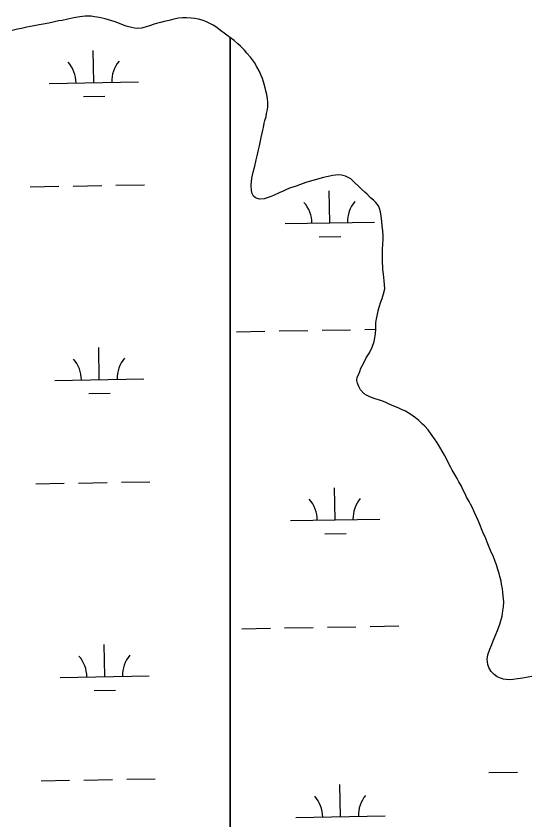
# Model space of a CAD drawing. Extents: x 3925854 to 3964121, y 224593 to 250589.
# Drawn here: x 3937841 to 3938416, y 233367 to 234267 of the extents above; entities that cross this region are included whole.
import ezdxf

# ---------------------------------------------------------------- set-up
doc = ezdxf.new("R2010")
doc.units = 0
doc.layers.add('V-WETL-SWMP', color=7, linetype='Continuous')

msp = doc.modelspace()

# ---------------------------------------------------------------- linework, layer by layer
at = {"layer": 'V-WETL-SWMP'}
for p, q in [((3937918.064, 234267.205), (3937911.972, 234266.517)), ((3937924.79, 234267.117), (3937918.064, 234267.205)), ((3937928.236, 234266.527), (3937924.79, 234267.117)), ((3937870.926, 234258.121), (3937866.243, 234257.291)), ((3937877.325, 234259.438), (3937870.926, 234258.121)), ((3937882.007, 234260.424), (3937877.325, 234259.438)), ((3937888.093, 234261.737), (3937882.007, 234260.424)), ((3937891.996, 234262.403), (3937888.093, 234261.737)), ((3937898.393, 234263.876), (3937891.996, 234262.403)), ((3937905.104, 234265.196), (3937898.393, 234263.876)), ((3937911.972, 234266.517), (3937905.104, 234265.196)), ((3937933.564, 234265.487), (3937928.236, 234266.527)), ((3937940.303, 234264.148), (3937933.564, 234265.487)), ((3937947.676, 234261.878), (3937940.303, 234264.148)), ((3937951.598, 234260.667), (3937947.676, 234261.878)), ((3937963.847, 234255.788), (3937951.598, 234260.667)), ((3937995.103, 234257.984), (3937989.958, 234256.368)), ((3937998.064, 234258.953), (3937995.103, 234257.984)), ((3938002.432, 234260.092), (3937998.064, 234258.953)), ((3938006.643, 234261.23), (3938002.432, 234260.092)), ((3938011.948, 234262.379), (3938006.643, 234261.23)), ((3938017.25, 234263.841), (3938011.948, 234262.379)), ((3938022.714, 234264.835), (3938017.25, 234263.841)), ((3938026.933, 234265.191), (3938022.714, 234264.835)), ((3938031.624, 234265.239), (3938026.933, 234265.191)), ((3938036.633, 234264.821), (3938031.624, 234265.239)), ((3938040.704, 234264.394), (3938036.633, 234264.821)), ((3938045.09, 234263.657), (3938040.704, 234264.394)), ((3938049.011, 234262.602), (3938045.09, 234263.657)), ((3938053.247, 234261.238), (3938049.011, 234262.602)), ((3938056.234, 234259.704), (3938053.247, 234261.238)), ((3938061.58, 234256.944), (3938056.234, 234259.704)), ((3937842.208, 234252.51), (3937836.278, 234251.198)), ((3937846.422, 234253.335), (3937842.208, 234252.51)), ((3937852.508, 234254.648), (3937846.422, 234253.335)), ((3937856.72, 234255.63), (3937852.508, 234254.648)), ((3937862.653, 234256.629), (3937856.72, 234255.63)), ((3937866.243, 234257.291), (3937862.653, 234256.629)), ((3937969.805, 234254.285), (3937963.847, 234255.788)), ((3937973.097, 234253.536), (3937969.805, 234254.285)), ((3937976.855, 234253.106), (3937973.097, 234253.536)), ((3937981.229, 234253.62), (3937976.855, 234253.106)), ((3937985.283, 234254.756), (3937981.229, 234253.62)), ((3937989.958, 234256.368), (3937985.283, 234254.756)), ((3938065.516, 234254.326), (3938061.58, 234256.944)), ((3938068.039, 234252.319), (3938065.516, 234254.326)), ((3938075.132, 234246.917), (3938068.039, 234252.319)), ((3938078.126, 234244.759), (3938075.132, 234246.917)), ((3938080.366, 234243.175), (3938078.126, 234244.759)), ((3938080.366, 234243.175), (3938080.366, 230172.563)), ((3938080.961, 234242.754), (3938080.366, 234243.175)), ((3938080.366, 230172.563), (3938080.366, 234243.175)), ((3938084.903, 234239.667), (3938080.961, 234242.754)), ((3938089.004, 234236.268), (3938084.903, 234239.667)), ((3938092.002, 234233.64), (3938089.004, 234236.268)), ((3938096.43, 234228.838), (3938092.002, 234233.64)), ((3937927.756, 234192.69), (3937927.102, 234228.684)), ((3938099.277, 234225.739), (3938096.43, 234228.838)), ((3938103.076, 234221.242), (3938099.277, 234225.739)), ((3938105.452, 234218.295), (3938103.076, 234221.242)), ((3938107.831, 234215.035), (3938105.452, 234218.295)), ((3938110.538, 234210.371), (3938107.831, 234215.035)), ((3938113.088, 234205.706), (3938110.538, 234210.371)), ((3938115.328, 234200.724), (3938113.088, 234205.706)), ((3938116.613, 234197.453), (3938115.328, 234200.724)), ((3938118.711, 234191.062), (3938116.613, 234197.453)), ((3937877.765, 234191.781), (3937977.748, 234193.599)), ((3938119.694, 234186.693), (3938118.711, 234191.062)), ((3938120.352, 234183.572), (3938119.694, 234186.693)), ((3937916.039, 234177.044), (3937940.035, 234177.48)), ((3938121.491, 234179.205), (3938120.352, 234183.572)), ((3938122.32, 234174.678), (3938121.491, 234179.205)), ((3938122.671, 234170.928), (3938122.32, 234174.678)), ((3938122.566, 234165.923), (3938122.671, 234170.928)), ((3938121.24, 234157.933), (3938122.287, 234162.636)), ((3938122.287, 234162.636), (3938122.566, 234165.923)), ((3938118.536, 234147.115), (3938119.443, 234150.095)), ((3938119.443, 234150.095), (3938120.646, 234154.799)), ((3938120.646, 234154.799), (3938121.24, 234157.933)), ((3938116.894, 234139.435), (3938117.644, 234142.57)), ((3938117.644, 234142.57), (3938118.536, 234147.115)), ((3938115.102, 234131.127), (3938116.146, 234136.143)), ((3938116.146, 234136.143), (3938116.894, 234139.435)), ((3938113.322, 234121.726), (3938114.515, 234127.368)), ((3938114.515, 234127.368), (3938115.102, 234131.127)), ((3938110.619, 234110.751), (3938112.27, 234117.492)), ((3938112.27, 234117.492), (3938113.322, 234121.726)), ((3938108.081, 234098.995), (3938109.571, 234106.205)), ((3938109.571, 234106.205), (3938110.619, 234110.751)), ((3938106.273, 234092.252), (3938108.081, 234098.995)), ((3938104.931, 234085.826), (3938106.273, 234092.252)), ((3938188.274, 234087.148), (3938184.997, 234086.489)), ((3938192.177, 234087.814), (3938188.274, 234087.148)), ((3938195.142, 234088.47), (3938192.177, 234087.814)), ((3938201.702, 234089.319), (3938195.142, 234088.47)), ((3938205.145, 234089.041), (3938201.702, 234089.319)), ((3938209.849, 234087.838), (3938205.145, 234089.041)), ((3938215.666, 234084.926), (3938209.849, 234087.838)), ((3937952.443, 234077.688), (3937984.438, 234078.27)), ((3938103.918, 234077.84), (3938104.931, 234085.826)), ((3938159.272, 234078.719), (3938154.443, 234076.793)), ((3938165.351, 234080.658), (3938159.272, 234078.719)), ((3938169.091, 234081.947), (3938165.351, 234080.658)), ((3938173.302, 234083.085), (3938169.091, 234081.947)), ((3938177.357, 234084.221), (3938173.302, 234083.085)), ((3938181.099, 234085.355), (3938177.357, 234084.221)), ((3938184.997, 234086.489), (3938181.099, 234085.355)), ((3938219.139, 234081.678), (3938215.666, 234084.926)), ((3938224.985, 234075.951), (3938219.139, 234081.678)), ((3937856.459, 234075.943), (3937888.454, 234076.525)), ((3937904.451, 234076.815), (3937936.446, 234077.397)), ((3938104.45, 234071.746), (3938103.918, 234077.84)), ((3938105.107, 234068.625), (3938104.45, 234071.746)), ((3938135.439, 234069.405), (3938129.215, 234066.369)), ((3938139.8, 234071.169), (3938135.439, 234069.405)), ((3938142.758, 234072.451), (3938139.8, 234071.169)), ((3938146.961, 234074.371), (3938142.758, 234072.451)), ((3938150.702, 234075.66), (3938146.961, 234074.371)), ((3938154.443, 234076.793), (3938150.702, 234075.66)), ((3938192.092, 234035.608), (3938191.437, 234071.602)), ((3938227.669, 234073.476), (3938224.985, 234075.951)), ((3938231.458, 234069.918), (3938227.669, 234073.476)), ((3938233.984, 234067.598), (3938231.458, 234069.918)), ((3938106.547, 234065.512), (3938105.107, 234068.625)), ((3938108.911, 234063.659), (3938106.547, 234065.512)), ((3938113.307, 234061.984), (3938108.911, 234063.659)), ((3938118.465, 234062.35), (3938113.307, 234061.984)), ((3938125.323, 234064.609), (3938118.465, 234062.35)), ((3938129.215, 234066.369), (3938125.323, 234064.609)), ((3938237.934, 234063.729), (3938233.984, 234067.598)), ((3938241.09, 234060.946), (3938237.934, 234063.729)), ((3938243.776, 234058.315), (3938241.09, 234060.946)), ((3938246.629, 234054.59), (3938243.776, 234058.315)), ((3938247.909, 234051.788), (3938246.629, 234054.59)), ((3938249.042, 234048.047), (3938247.909, 234051.788)), ((3938249.717, 234043.205), (3938249.042, 234048.047)), ((3938250.401, 234037.426), (3938249.717, 234043.205)), ((3938142.1, 234034.699), (3938242.084, 234036.517)), ((3938250.927, 234031.958), (3938250.401, 234037.426)), ((3938251.608, 234026.491), (3938250.927, 234031.958)), ((3938251.977, 234021.021), (3938251.608, 234026.491)), ((3938180.374, 234019.961), (3938204.37, 234020.398)), ((3938251.451, 234011.319), (3938252.014, 234017.424)), ((3938252.014, 234017.424), (3938251.977, 234021.021)), ((3938251.1, 233999.743), (3938251.347, 234006.157)), ((3938251.347, 234006.157), (3938251.451, 234011.319)), ((3938251.194, 233990.517), (3938251.1, 233999.743)), ((3938251.544, 233986.923), (3938251.194, 233990.517)), ((3938251.735, 233983.484), (3938251.544, 233986.923)), ((3938252.259, 233978.173), (3938251.735, 233983.484)), ((3938253.119, 233970.518), (3938252.259, 233978.173)), ((3938253.63, 233966.457), (3938253.119, 233970.518)), ((3938252.33, 233955.966), (3938253.68, 233961.61)), ((3938253.68, 233961.61), (3938253.63, 233966.457)), ((3938250.661, 233950.944), (3938252.33, 233955.966)), ((3938247.32, 233941.214), (3938249.448, 233947.178)), ((3938249.448, 233947.178), (3938250.661, 233950.944)), ((3938245.075, 233931.338), (3938246.268, 233936.98)), ((3938246.268, 233936.98), (3938247.32, 233941.214)), ((3938243.902, 233923.663), (3938244.64, 233928.049)), ((3938244.64, 233928.049), (3938245.075, 233931.338)), ((3938183.433, 233915.36), (3938215.427, 233915.941)), ((3938231.425, 233916.232), (3938243.629, 233916.454)), ((3938243.403, 233911.303), (3938243.657, 233917.092)), ((3938243.657, 233917.092), (3938243.902, 233923.663)), ((3938087.448, 233913.614), (3938119.443, 233914.196)), ((3938135.44, 233914.487), (3938167.435, 233915.069)), ((3938242.668, 233906.76), (3938243.403, 233911.303)), ((3938239.648, 233896.251), (3938241.926, 233902.842)), ((3938241.926, 233902.842), (3938242.668, 233906.76)), ((3937933.804, 233860.07), (3937933.15, 233896.064)), ((3938233.045, 233884.297), (3938236.583, 233890.12)), ((3938236.583, 233890.12), (3938239.648, 233896.251)), ((3938230.128, 233878.95), (3938233.045, 233884.297)), ((3938225.694, 233869.052), (3938227.062, 233872.976)), ((3938227.062, 233872.976), (3938230.128, 233878.95)), ((3938222.513, 233859.011), (3938222.945, 233862.612)), ((3938222.945, 233862.612), (3938224.324, 233865.441)), ((3938224.324, 233865.441), (3938225.694, 233869.052)), ((3937883.813, 233859.161), (3937983.796, 233860.979)), ((3938223.17, 233855.889), (3938222.513, 233859.011)), ((3938224.613, 233852.464), (3938223.17, 233855.889)), ((3937922.087, 233844.424), (3937946.083, 233844.86)), ((3938226.529, 233848.573), (3938224.613, 233852.464)), ((3938230.64, 233844.236), (3938226.529, 233848.573)), ((3938233.16, 233842.542), (3938230.64, 233844.236)), ((3938237.715, 233840.555), (3938233.16, 233842.542)), ((3938243.054, 233838.421), (3938237.715, 233840.555)), ((3938246.662, 233837.363), (3938243.054, 233838.421)), ((3938250.428, 233836.15), (3938246.662, 233837.363)), ((3938254.982, 233834.32), (3938250.428, 233836.15)), ((3938257.811, 233832.942), (3938254.982, 233834.32)), ((3938262.209, 233831.11), (3938257.811, 233832.942)), ((3938265.035, 233830.044), (3938262.209, 233831.11)), ((3938269.591, 233828.058), (3938265.035, 233830.044)), ((3938272.576, 233826.681), (3938269.591, 233828.058)), ((3938276.977, 233824.536), (3938272.576, 233826.681)), ((3938283.113, 233821.002), (3938276.977, 233824.536)), ((3938288.157, 233817.144), (3938283.113, 233821.002)), ((3938291.785, 233814.053), (3938288.157, 233817.144)), ((3938296.204, 233810.188), (3938291.785, 233814.053)), ((3938298.572, 233808.023), (3938296.204, 233810.188)), ((3938302.212, 233803.838), (3938298.572, 233808.023)), ((3938305.701, 233799.025), (3938302.212, 233803.838)), ((3938309.51, 233793.591), (3938305.701, 233799.025)), ((3938312.049, 233790.02), (3938309.51, 233793.591)), ((3938313.8, 233787.066), (3938312.049, 233790.02)), ((3938316.661, 233782.56), (3938313.8, 233787.066)), ((3938320.644, 233775.407), (3938316.661, 233782.56)), ((3938323.515, 233769.963), (3938320.644, 233775.407)), ((3938325.272, 233766.384), (3938323.515, 233769.963)), ((3938327.823, 233761.561), (3938325.272, 233766.384)), ((3938329.417, 233758.606), (3938327.823, 233761.561)), ((3938332.124, 233753.942), (3938329.417, 233758.606)), ((3938334.988, 233749.123), (3938332.124, 233753.942)), ((3937958.491, 233745.068), (3937990.486, 233745.65)), ((3938336.9, 233745.702), (3938334.988, 233749.123)), ((3938339.611, 233740.569), (3938336.9, 233745.702)), ((3937862.507, 233743.323), (3937894.502, 233743.905)), ((3937910.499, 233744.195), (3937942.494, 233744.777)), ((3938198.14, 233702.988), (3938197.485, 233738.982)), ((3938341.368, 233736.99), (3938339.611, 233740.569)), ((3938343.921, 233732.012), (3938341.368, 233736.99)), ((3938345.522, 233728.431), (3938343.921, 233732.012)), ((3938348.386, 233723.612), (3938345.522, 233728.431)), ((3938349.983, 233720.344), (3938348.386, 233723.612)), ((3938351.736, 233717.235), (3938349.983, 233720.344)), ((3938354.456, 233711.163), (3938351.736, 233717.235)), ((3938358.779, 233701.355), (3938354.456, 233711.163)), ((3938148.148, 233702.079), (3938248.132, 233703.897)), ((3938360.867, 233696.059), (3938358.779, 233701.355)), ((3938362.308, 233692.789), (3938360.867, 233696.059)), ((3938364.554, 233687.182), (3938362.308, 233692.789)), ((3938186.422, 233687.341), (3938210.418, 233687.778)), ((3938366.153, 233683.758), (3938364.554, 233687.182)), ((3938368.4, 233678.151), (3938366.153, 233683.758)), ((3938370.805, 233672.389), (3938368.4, 233678.151)), ((3938372.406, 233668.808), (3938370.805, 233672.389)), ((3938375.452, 233661.489), (3938372.406, 233668.808)), ((3938377.539, 233656.193), (3938375.452, 233661.489)), ((3938378.826, 233652.766), (3938377.539, 233656.193)), ((3938380.444, 233647.465), (3938378.826, 233652.766)), ((3938382.055, 233642.79), (3938380.444, 233647.465)), ((3938382.873, 233639.357), (3938382.055, 233642.79)), ((3938384.175, 233634.366), (3938382.873, 233639.357)), ((3938384.677, 233631.087), (3938384.175, 233634.366)), ((3938385.514, 233625.778), (3938384.677, 233631.087)), ((3938386.023, 233621.874), (3938385.514, 233625.778)), ((3938386.534, 233617.813), (3938386.023, 233621.874)), ((3938387.072, 233611.094), (3938386.534, 233617.813)), ((3938386.66, 233605.459), (3938387.072, 233611.094)), ((3938385.204, 233594.966), (3938386.234, 233601.232)), ((3938386.234, 233601.232), (3938386.66, 233605.459)), ((3938382.793, 233586.027), (3938385.204, 233594.966)), ((3938189.481, 233582.74), (3938221.475, 233583.321)), ((3938237.473, 233583.612), (3938269.467, 233584.194)), ((3938380.205, 233579.119), (3938382.793, 233586.027)), ((3938093.496, 233580.994), (3938125.491, 233581.576)), ((3938141.489, 233581.867), (3938173.483, 233582.449)), ((3938375.319, 233567.496), (3938378.22, 233574.407)), ((3938378.22, 233574.407), (3938380.205, 233579.119)), ((3938373.641, 233563.413), (3938375.319, 233567.496)), ((3937939.852, 233527.45), (3937939.198, 233563.444)), ((3938369.226, 233551.638), (3938371.504, 233558.23)), ((3938371.504, 233558.23), (3938373.641, 233563.413)), ((3938368.494, 233546.783), (3938369.226, 233551.638)), ((3938369.178, 233541.003), (3938368.494, 233546.783)), ((3938370.466, 233537.42), (3938369.178, 233541.003)), ((3938373.011, 233533.223), (3938370.466, 233537.42)), ((3938376.332, 233529.66), (3938373.011, 233533.223)), ((3938379.799, 233527.037), (3938376.332, 233529.66)), ((3937889.861, 233526.541), (3937989.844, 233528.359)), ((3938383.567, 233525.668), (3938379.799, 233527.037)), ((3938386.862, 233524.607), (3938383.567, 233525.668)), ((3938389.994, 233524.17), (3938386.862, 233524.607)), ((3938393.438, 233523.892), (3938389.994, 233524.17)), ((3938397.658, 233524.092), (3938393.438, 233523.892)), ((3938402.656, 233524.768), (3938397.658, 233524.092)), ((3938405.936, 233525.115), (3938402.656, 233524.768)), ((3938414.519, 233526.923), (3938405.936, 233525.115)), ((3938418.579, 233527.59), (3938414.519, 233526.923)), ((3937928.135, 233511.804), (3937952.131, 233512.24)), ((3937916.547, 233411.575), (3937948.542, 233412.157)), ((3937964.539, 233412.448), (3937996.534, 233413.03)), ((3938370.38, 233419.828), (3938402.375, 233420.409)), ((3937868.555, 233410.703), (3937900.55, 233411.285)), ((3938204.188, 233370.368), (3938203.533, 233406.362)), ((3938154.196, 233369.459), (3938254.18, 233371.277))]:
    msp.add_line(p, q, dxfattribs=at)
for centre, start, end in [((3937872.514, 234192.161), 0.269879, 41.813537), ((3937982.982, 234194.169), 140.269876, 181.813534), ((3938136.849, 234035.078), 0.269879, 41.813537), ((3938247.317, 234037.087), 140.269876, 181.813534), ((3937878.562, 233859.541), 0.269879, 41.813537), ((3937989.03, 233861.549), 140.269876, 181.813534), ((3938253.365, 233704.467), 140.269876, 181.813534), ((3938142.897, 233702.458), 0.269879, 41.813537), ((3937884.61, 233526.921), 0.269879, 41.813537), ((3937995.078, 233528.929), 140.269876, 181.813534), ((3938259.413, 233371.847), 140.269876, 181.813534), ((3938148.946, 233369.838), 0.269879, 41.813537)]:
    msp.add_arc(centre, 35.246, start, end, dxfattribs=at)

doc.saveas('drawing.dxf')
